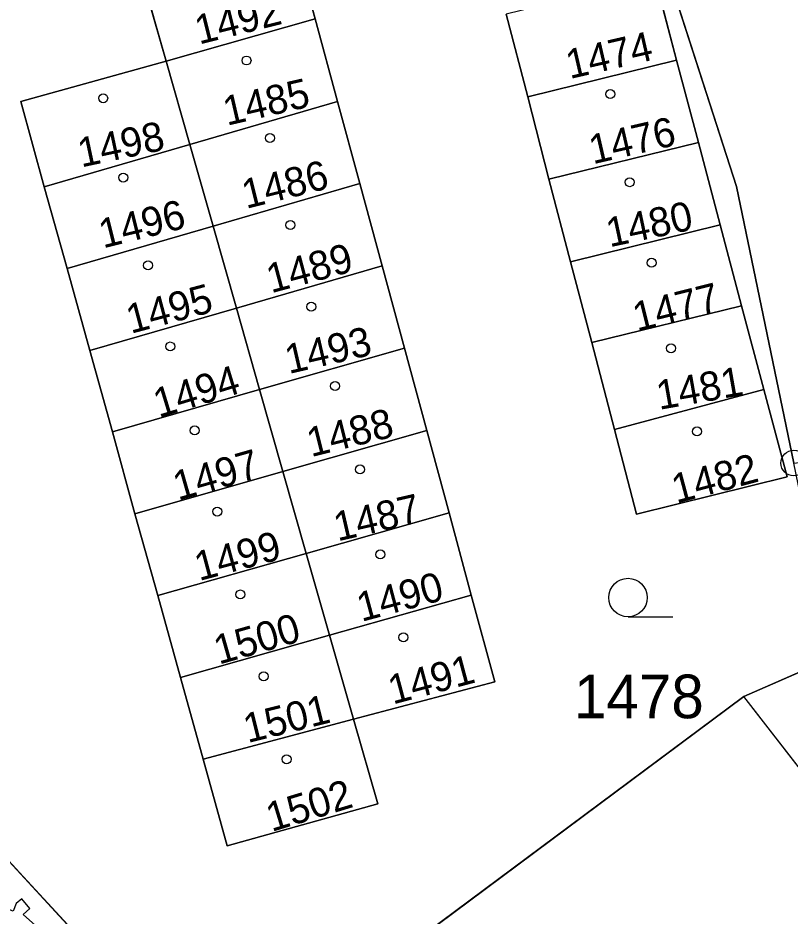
# Model space of a CAD drawing. Extents: x -689422 to -685210, y -987725 to -982160.
# Drawn here: x -687491.03 to -687460.97, y -985138.68 to -985103.7 of the extents above; entities that cross this region are included whole.
import ezdxf

# ---------------------------------------------------------------- set-up
doc = ezdxf.new("R2010")
doc.units = 0
for name, color, linetype in [('KN_Budovy', 7, 'Continuous'), ('KN_Hranice_parcel', 7, 'Continuous'), ('KN_Hranice_parcel_vnitrni_kresba', 7, 'Continuous'), ('KN_Parcelni cisla', 7, 'Continuous'), ('KN_Polygon parcely', 7, 'Continuous'), ('KN_POZEMKY_OSTATNI PLOCHA', 7, 'Continuous'), ('KN_POZEMKY_ZAHRADA', 7, 'Continuous'), ('KN_POZEMKY_ZASTAVENA PLOCHA', 7, 'Continuous'), ('KN_VYUZITI_16_ostatni plocha_silnice', 7, 'Continuous'), ('KN_Věcná břemena k části', 7, 'Continuous'), ('KN_Značky bodu BP', 7, 'Continuous'), ('KN_Značky budov', 7, 'Continuous'), ('KN_Značky kultur', 7, 'Continuous')]:
    doc.layers.add(name, color=color, linetype=linetype)

msp = doc.modelspace()

# ---------------------------------------------------------------- linework, layer by layer
at = {"layer": 'KN_Budovy'}
for points in [[(-687486.23, -985101.96), (-687485.26, -985105.38), (-687479.46, -985103.74), (-687480.34, -985100.5)], [(-687472.02, -985103.55), (-687471.18, -985106.77), (-687465.38, -985105.34), (-687466.23, -985102.13)], [(-687484.34, -985108.63), (-687478.59, -985106.95), (-687479.46, -985103.74), (-687485.26, -985105.38)], [(-687485.26, -985105.38), (-687490.92, -985106.95), (-687490, -985110.28), (-687484.34, -985108.63)], [(-687471.18, -985106.77), (-687470.35, -985109.98), (-687464.53, -985108.55), (-687465.38, -985105.34)], [(-687477.72, -985110.15), (-687478.59, -985106.95), (-687484.34, -985108.63), (-687483.43, -985111.81)], [(-687490, -985110.28), (-687489.11, -985113.46), (-687483.43, -985111.81), (-687484.34, -985108.63)], [(-687464.53, -985108.55), (-687470.35, -985109.98), (-687469.51, -985113.2), (-687463.68, -985111.76)], [(-687476.85, -985113.36), (-687477.72, -985110.15), (-687483.43, -985111.81), (-687482.52, -985115)], [(-687482.52, -985115), (-687483.43, -985111.81), (-687489.11, -985113.46), (-687488.23, -985116.65)], [(-687462.85, -985114.91), (-687463.68, -985111.76), (-687469.51, -985113.2), (-687468.68, -985116.35)], [(-687476.85, -985113.36), (-687482.52, -985115), (-687481.62, -985118.18), (-687475.98, -985116.56)], [(-687482.52, -985115), (-687488.23, -985116.65), (-687487.35, -985119.83), (-687481.62, -985118.18)], [(-687468.68, -985116.35), (-687467.8, -985119.73), (-687461.98, -985118.18), (-687462.85, -985114.91)], [(-687475.11, -985119.77), (-687475.98, -985116.56), (-687481.62, -985118.18), (-687480.71, -985121.37)], [(-687480.71, -985121.37), (-687481.62, -985118.18), (-687487.35, -985119.83), (-687486.47, -985123.02)], [(-687467.8, -985119.73), (-687466.94, -985123.03), (-687461.08, -985121.58), (-687461.98, -985118.18)], [(-687474.24, -985122.98), (-687475.11, -985119.77), (-687480.71, -985121.37), (-687479.8, -985124.56)], [(-687479.8, -985124.56), (-687480.71, -985121.37), (-687486.47, -985123.02), (-687485.58, -985126.2)], [(-687473.38, -985126.18), (-687474.24, -985122.98), (-687479.8, -985124.56), (-687478.89, -985127.74)], [(-687484.7, -985129.39), (-687478.89, -985127.74), (-687479.8, -985124.56), (-687485.58, -985126.2)], [(-687472.46, -985129.56), (-687473.38, -985126.18), (-687478.89, -985127.74), (-687477.96, -985131.02)], [(-687477.96, -985131.02), (-687478.89, -985127.74), (-687484.7, -985129.39), (-687483.82, -985132.57)], [(-687469.95, -985150.35), (-687455.45, -985139.56), (-687462.77, -985130.13), (-687481.33, -985143.96), (-687474.51, -985152.97), (-687478.24, -985155.83), (-687474.73, -985160.47), (-687467, -985154.32)], [(-687477.96, -985131.02), (-687483.82, -985132.57), (-687482.88, -985135.95), (-687477.02, -985134.32)]]:
    msp.add_lwpolyline(points, close=True, dxfattribs=at)
at = {"layer": 'KN_Hranice_parcel'}
for p, q in [((-687480.34, -985100.5), (-687479.46, -985103.74)), ((-687485.26, -985105.38), (-687486.23, -985101.96)), ((-687466.23, -985102.13), (-687465.38, -985105.34)), ((-687479.46, -985103.74), (-687485.26, -985105.38)), ((-687479.46, -985103.74), (-687478.59, -985106.95)), ((-687471.18, -985106.77), (-687472.02, -985103.55)), ((-687485.26, -985105.38), (-687484.34, -985108.63)), ((-687471.18, -985106.77), (-687465.38, -985105.34)), ((-687465.38, -985105.34), (-687464.53, -985108.55)), ((-687484.34, -985108.63), (-687478.59, -985106.95)), ((-687478.59, -985106.95), (-687477.72, -985110.15)), ((-687470.35, -985109.98), (-687471.18, -985106.77)), ((-687484.34, -985108.63), (-687490, -985110.28)), ((-687484.34, -985108.63), (-687483.43, -985111.81)), ((-687470.35, -985109.98), (-687464.53, -985108.55)), ((-687464.53, -985108.55), (-687463.68, -985111.76)), ((-687469.51, -985113.2), (-687470.35, -985109.98)), ((-687489.11, -985113.46), (-687490, -985110.28)), ((-687483.43, -985111.81), (-687477.72, -985110.15)), ((-687477.72, -985110.15), (-687476.85, -985113.36)), ((-687483.43, -985111.81), (-687489.11, -985113.46)), ((-687483.43, -985111.81), (-687482.52, -985115)), ((-687463.68, -985111.76), (-687469.51, -985113.2)), ((-687463.68, -985111.76), (-687462.85, -985114.91)), ((-687468.68, -985116.35), (-687469.51, -985113.2)), ((-687488.23, -985116.65), (-687489.11, -985113.46)), ((-687482.52, -985115), (-687476.85, -985113.36)), ((-687476.85, -985113.36), (-687475.98, -985116.56)), ((-687482.52, -985115), (-687488.23, -985116.65)), ((-687482.52, -985115), (-687481.62, -985118.18)), ((-687468.68, -985116.35), (-687462.85, -985114.91)), ((-687462.85, -985114.91), (-687461.98, -985118.18)), ((-687467.8, -985119.73), (-687468.68, -985116.35)), ((-687487.35, -985119.83), (-687488.23, -985116.65)), ((-687475.98, -985116.56), (-687481.62, -985118.18)), ((-687475.98, -985116.56), (-687475.11, -985119.77)), ((-687487.35, -985119.83), (-687481.62, -985118.18)), ((-687481.62, -985118.18), (-687480.71, -985121.37)), ((-687467.8, -985119.73), (-687461.98, -985118.18)), ((-687486.47, -985123.02), (-687487.35, -985119.83)), ((-687475.11, -985119.77), (-687480.71, -985121.37)), ((-687475.11, -985119.77), (-687474.24, -985122.98)), ((-687486.47, -985123.02), (-687480.71, -985121.37)), ((-687480.71, -985121.37), (-687479.8, -985124.56)), ((-687485.58, -985126.2), (-687486.47, -985123.02)), ((-687479.8, -985124.56), (-687474.24, -985122.98)), ((-687474.24, -985122.98), (-687473.38, -985126.18)), ((-687485.58, -985126.2), (-687479.8, -985124.56)), ((-687479.8, -985124.56), (-687478.89, -985127.74)), ((-687484.7, -985129.39), (-687485.58, -985126.2)), ((-687478.89, -985127.74), (-687473.38, -985126.18)), ((-687484.7, -985129.39), (-687478.89, -985127.74)), ((-687478.89, -985127.74), (-687477.96, -985131.02)), ((-687483.82, -985132.57), (-687484.7, -985129.39)), ((-687483.82, -985132.57), (-687477.96, -985131.02))]:
    msp.add_line(p, q, dxfattribs=at)
for points in [[(-687460.82, -985121.04), (-687463.05, -985110.27), (-687466.89, -985098.33)], [(-687490, -985110.28), (-687490.92, -985106.95), (-687485.26, -985105.38)], [(-687461.98, -985118.18), (-687461.08, -985121.58), (-687466.94, -985123.03), (-687467.8, -985119.73)], [(-687473.38, -985126.18), (-687472.46, -985129.56), (-687477.96, -985131.02)], [(-687484.53, -985146.5), (-687481.33, -985143.96), (-687462.77, -985130.13), (-687459.26, -985128.6)], [(-687498.39, -985128.96), (-687486.24, -985142.11), (-687484.53, -985146.5)], [(-687477.96, -985131.02), (-687477.02, -985134.32), (-687482.88, -985135.95), (-687483.82, -985132.57)]]:
    msp.add_lwpolyline(points, dxfattribs=at)
at = {"layer": 'KN_Hranice_parcel_vnitrni_kresba'}
msp.add_line((-687455.45, -985139.56), (-687462.77, -985130.13), dxfattribs=at)
at = {"layer": 'KN_Polygon parcely'}
for points in [[(-687477.82, -985079.87), (-687478.46, -985083.17), (-687478.74, -985084.59), (-687487.2, -985098.53), (-687496.1, -985107.65), (-687501.42, -985117.68), (-687501.06, -985119.02), (-687495.2, -985117.45), (-687494.29, -985120.83), (-687493.43, -985124.03), (-687492.53, -985127.39), (-687498.39, -985128.96), (-687486.24, -985142.11), (-687484.53, -985146.5), (-687481.33, -985143.96), (-687462.77, -985130.13), (-687459.26, -985128.6), (-687460.82, -985121.04), (-687463.05, -985110.27), (-687466.89, -985098.33), (-687473.31, -985078.4), (-687473.98, -985076.31)], [(-687466.89, -985098.33), (-687463.05, -985110.27), (-687460.82, -985121.04), (-687436.77, -985117.94), (-687438.15, -985100.69), (-687438.55, -985095.7)], [(-687479.46, -985103.74), (-687480.34, -985100.5), (-687486.23, -985101.96), (-687485.26, -985105.38)], [(-687471.18, -985106.77), (-687465.38, -985105.34), (-687466.23, -985102.13), (-687472.02, -985103.55)], [(-687479.46, -985103.74), (-687485.26, -985105.38), (-687484.34, -985108.63), (-687478.59, -985106.95)], [(-687485.26, -985105.38), (-687490.92, -985106.95), (-687490, -985110.28), (-687484.34, -985108.63)], [(-687470.35, -985109.98), (-687464.53, -985108.55), (-687465.38, -985105.34), (-687471.18, -985106.77)], [(-687477.72, -985110.15), (-687478.59, -985106.95), (-687484.34, -985108.63), (-687483.43, -985111.81)], [(-687484.34, -985108.63), (-687490, -985110.28), (-687489.11, -985113.46), (-687483.43, -985111.81)], [(-687463.68, -985111.76), (-687464.53, -985108.55), (-687470.35, -985109.98), (-687469.51, -985113.2)], [(-687483.43, -985111.81), (-687482.52, -985115), (-687476.85, -985113.36), (-687477.72, -985110.15)], [(-687483.43, -985111.81), (-687489.11, -985113.46), (-687488.23, -985116.65), (-687482.52, -985115)], [(-687469.51, -985113.2), (-687468.68, -985116.35), (-687462.85, -985114.91), (-687463.68, -985111.76)], [(-687482.52, -985115), (-687481.62, -985118.18), (-687475.98, -985116.56), (-687476.85, -985113.36)], [(-687481.62, -985118.18), (-687482.52, -985115), (-687488.23, -985116.65), (-687487.35, -985119.83)], [(-687467.8, -985119.73), (-687461.98, -985118.18), (-687462.85, -985114.91), (-687468.68, -985116.35)], [(-687481.62, -985118.18), (-687480.71, -985121.37), (-687475.11, -985119.77), (-687475.98, -985116.56)], [(-687480.71, -985121.37), (-687481.62, -985118.18), (-687487.35, -985119.83), (-687486.47, -985123.02)], [(-687467.8, -985119.73), (-687466.94, -985123.03), (-687461.08, -985121.58), (-687461.98, -985118.18)], [(-687474.24, -985122.98), (-687475.11, -985119.77), (-687480.71, -985121.37), (-687479.8, -985124.56)], [(-687485.58, -985126.2), (-687479.8, -985124.56), (-687480.71, -985121.37), (-687486.47, -985123.02)], [(-687473.38, -985126.18), (-687474.24, -985122.98), (-687479.8, -985124.56), (-687478.89, -985127.74)], [(-687478.89, -985127.74), (-687479.8, -985124.56), (-687485.58, -985126.2), (-687484.7, -985129.39)], [(-687478.89, -985127.74), (-687477.96, -985131.02), (-687472.46, -985129.56), (-687473.38, -985126.18)], [(-687452.87, -985127.57), (-687459.26, -985128.6), (-687462.77, -985130.13), (-687481.33, -985143.96), (-687484.53, -985146.5), (-687483.15, -985149.84), (-687478.24, -985155.83), (-687474.73, -985160.47), (-687463.42, -985175.17), (-687456.47, -985180.81), (-687442.25, -985189.38), (-687439.4, -985191.1), (-687433.75, -985187.44), (-687434.78, -985160.79), (-687435.64, -985127.83)], [(-687483.82, -985132.57), (-687477.96, -985131.02), (-687478.89, -985127.74), (-687484.7, -985129.39)], [(-687483.82, -985132.57), (-687482.88, -985135.95), (-687477.02, -985134.32), (-687477.96, -985131.02)]]:
    msp.add_lwpolyline(points, close=True, dxfattribs=at)
for points in [[(-687452.77, -985199.74), (-687451, -985191.64), (-687479.55, -985156.68), (-687478.24, -985155.83), (-687483.15, -985149.84), (-687484.53, -985146.5), (-687486.24, -985142.11), (-687498.39, -985128.96), (-687499.29, -985125.6), (-687505.61, -985119.92), (-687515.93, -985110.64), (-687519.79, -985107.17), (-687530.18, -985097.82), (-687547.85, -985082.73)], [(-687480.34, -985100.5), (-687479.46, -985103.74), (-687478.59, -985106.95), (-687477.72, -985110.15), (-687476.85, -985113.36), (-687475.98, -985116.56), (-687475.11, -985119.77), (-687474.24, -985122.98), (-687473.38, -985126.18), (-687472.46, -985129.56), (-687477.96, -985131.02), (-687477.02, -985134.32), (-687482.88, -985135.95), (-687483.82, -985132.57), (-687484.7, -985129.39), (-687485.58, -985126.2), (-687486.47, -985123.02), (-687487.35, -985119.83), (-687488.23, -985116.65), (-687489.11, -985113.46), (-687490, -985110.28), (-687490.92, -985106.95), (-687485.26, -985105.38), (-687486.23, -985101.96)], [(-687466.23, -985102.13), (-687465.38, -985105.34), (-687464.53, -985108.55), (-687463.68, -985111.76), (-687462.85, -985114.91), (-687461.98, -985118.18), (-687461.08, -985121.58), (-687466.94, -985123.03), (-687467.8, -985119.73), (-687468.68, -985116.35), (-687469.51, -985113.2), (-687470.35, -985109.98), (-687471.18, -985106.77), (-687472.02, -985103.55)]]:
    msp.add_lwpolyline(points, dxfattribs=at)
at = {"layer": 'KN_POZEMKY_OSTATNI PLOCHA'}
msp.add_line((-687498.39, -985128.96), (-687486.24, -985142.11), dxfattribs=at)
at = {"layer": 'KN_POZEMKY_ZAHRADA'}
for p, q in [((-687466.89, -985098.33), (-687463.05, -985110.27)), ((-687479.46, -985103.74), (-687480.34, -985100.5)), ((-687486.23, -985101.96), (-687485.26, -985105.38)), ((-687465.38, -985105.34), (-687466.23, -985102.13)), ((-687478.59, -985106.95), (-687479.46, -985103.74)), ((-687472.02, -985103.55), (-687471.18, -985106.77)), ((-687485.26, -985105.38), (-687490.92, -985106.95)), ((-687464.53, -985108.55), (-687465.38, -985105.34)), ((-687490.92, -985106.95), (-687490, -985110.28)), ((-687477.72, -985110.15), (-687478.59, -985106.95)), ((-687471.18, -985106.77), (-687470.35, -985109.98)), ((-687463.68, -985111.76), (-687464.53, -985108.55)), ((-687470.35, -985109.98), (-687469.51, -985113.2)), ((-687490, -985110.28), (-687489.11, -985113.46)), ((-687476.85, -985113.36), (-687477.72, -985110.15)), ((-687463.05, -985110.27), (-687460.82, -985121.04)), ((-687462.85, -985114.91), (-687463.68, -985111.76)), ((-687469.51, -985113.2), (-687468.68, -985116.35)), ((-687489.11, -985113.46), (-687488.23, -985116.65)), ((-687475.98, -985116.56), (-687476.85, -985113.36)), ((-687461.98, -985118.18), (-687462.85, -985114.91)), ((-687468.68, -985116.35), (-687467.8, -985119.73)), ((-687488.23, -985116.65), (-687487.35, -985119.83)), ((-687475.11, -985119.77), (-687475.98, -985116.56)), ((-687461.08, -985121.58), (-687461.98, -985118.18)), ((-687487.35, -985119.83), (-687486.47, -985123.02)), ((-687474.24, -985122.98), (-687475.11, -985119.77)), ((-687467.8, -985119.73), (-687466.94, -985123.03)), ((-687466.94, -985123.03), (-687461.08, -985121.58)), ((-687486.47, -985123.02), (-687485.58, -985126.2)), ((-687473.38, -985126.18), (-687474.24, -985122.98)), ((-687485.58, -985126.2), (-687484.7, -985129.39)), ((-687472.46, -985129.56), (-687473.38, -985126.18)), ((-687459.26, -985128.6), (-687462.77, -985130.13)), ((-687486.24, -985142.11), (-687498.39, -985128.96)), ((-687484.7, -985129.39), (-687483.82, -985132.57)), ((-687477.96, -985131.02), (-687472.46, -985129.56)), ((-687462.77, -985130.13), (-687481.33, -985143.96)), ((-687477.02, -985134.32), (-687477.96, -985131.02)), ((-687483.82, -985132.57), (-687482.88, -985135.95)), ((-687482.88, -985135.95), (-687477.02, -985134.32))]:
    msp.add_line(p, q, dxfattribs=at)
at = {"layer": 'KN_POZEMKY_ZASTAVENA PLOCHA'}
for p, q in [((-687463.05, -985110.27), (-687466.89, -985098.33)), ((-687480.34, -985100.5), (-687479.46, -985103.74)), ((-687485.26, -985105.38), (-687486.23, -985101.96)), ((-687466.23, -985102.13), (-687465.38, -985105.34)), ((-687485.26, -985105.38), (-687479.46, -985103.74)), ((-687479.46, -985103.74), (-687485.26, -985105.38)), ((-687479.46, -985103.74), (-687478.59, -985106.95)), ((-687471.18, -985106.77), (-687472.02, -985103.55)), ((-687490.92, -985106.95), (-687485.26, -985105.38)), ((-687484.34, -985108.63), (-687485.26, -985105.38)), ((-687485.26, -985105.38), (-687484.34, -985108.63)), ((-687471.18, -985106.77), (-687465.38, -985105.34)), ((-687465.38, -985105.34), (-687471.18, -985106.77)), ((-687465.38, -985105.34), (-687464.53, -985108.55)), ((-687490, -985110.28), (-687490.92, -985106.95)), ((-687484.34, -985108.63), (-687478.59, -985106.95)), ((-687478.59, -985106.95), (-687484.34, -985108.63)), ((-687478.59, -985106.95), (-687477.72, -985110.15)), ((-687470.35, -985109.98), (-687471.18, -985106.77)), ((-687490, -985110.28), (-687484.34, -985108.63)), ((-687484.34, -985108.63), (-687490, -985110.28)), ((-687483.43, -985111.81), (-687484.34, -985108.63)), ((-687484.34, -985108.63), (-687483.43, -985111.81)), ((-687470.35, -985109.98), (-687464.53, -985108.55)), ((-687464.53, -985108.55), (-687470.35, -985109.98)), ((-687464.53, -985108.55), (-687463.68, -985111.76)), ((-687469.51, -985113.2), (-687470.35, -985109.98)), ((-687489.11, -985113.46), (-687490, -985110.28)), ((-687477.72, -985110.15), (-687483.43, -985111.81)), ((-687483.43, -985111.81), (-687477.72, -985110.15)), ((-687477.72, -985110.15), (-687476.85, -985113.36)), ((-687460.82, -985121.04), (-687463.05, -985110.27)), ((-687489.11, -985113.46), (-687483.43, -985111.81)), ((-687483.43, -985111.81), (-687489.11, -985113.46)), ((-687482.52, -985115), (-687483.43, -985111.81)), ((-687483.43, -985111.81), (-687482.52, -985115)), ((-687463.68, -985111.76), (-687469.51, -985113.2)), ((-687469.51, -985113.2), (-687463.68, -985111.76)), ((-687463.68, -985111.76), (-687462.85, -985114.91)), ((-687468.68, -985116.35), (-687469.51, -985113.2)), ((-687488.23, -985116.65), (-687489.11, -985113.46)), ((-687476.85, -985113.36), (-687482.52, -985115)), ((-687482.52, -985115), (-687476.85, -985113.36)), ((-687476.85, -985113.36), (-687475.98, -985116.56)), ((-687482.52, -985115), (-687488.23, -985116.65)), ((-687488.23, -985116.65), (-687482.52, -985115)), ((-687482.52, -985115), (-687481.62, -985118.18)), ((-687481.62, -985118.18), (-687482.52, -985115)), ((-687468.68, -985116.35), (-687462.85, -985114.91)), ((-687462.85, -985114.91), (-687468.68, -985116.35)), ((-687462.85, -985114.91), (-687461.98, -985118.18)), ((-687467.8, -985119.73), (-687468.68, -985116.35)), ((-687487.35, -985119.83), (-687488.23, -985116.65)), ((-687481.62, -985118.18), (-687475.98, -985116.56)), ((-687475.98, -985116.56), (-687481.62, -985118.18)), ((-687475.98, -985116.56), (-687475.11, -985119.77)), ((-687481.62, -985118.18), (-687487.35, -985119.83)), ((-687487.35, -985119.83), (-687481.62, -985118.18)), ((-687480.71, -985121.37), (-687481.62, -985118.18)), ((-687481.62, -985118.18), (-687480.71, -985121.37)), ((-687461.98, -985118.18), (-687467.8, -985119.73)), ((-687467.8, -985119.73), (-687461.98, -985118.18)), ((-687461.98, -985118.18), (-687461.08, -985121.58)), ((-687486.47, -985123.02), (-687487.35, -985119.83)), ((-687480.71, -985121.37), (-687475.11, -985119.77)), ((-687475.11, -985119.77), (-687480.71, -985121.37)), ((-687475.11, -985119.77), (-687474.24, -985122.98)), ((-687466.94, -985123.03), (-687467.8, -985119.73)), ((-687486.47, -985123.02), (-687480.71, -985121.37)), ((-687480.71, -985121.37), (-687486.47, -985123.02)), ((-687479.8, -985124.56), (-687480.71, -985121.37)), ((-687480.71, -985121.37), (-687479.8, -985124.56)), ((-687461.08, -985121.58), (-687466.94, -985123.03)), ((-687485.58, -985126.2), (-687486.47, -985123.02)), ((-687479.8, -985124.56), (-687474.24, -985122.98)), ((-687474.24, -985122.98), (-687479.8, -985124.56)), ((-687474.24, -985122.98), (-687473.38, -985126.18)), ((-687479.8, -985124.56), (-687485.58, -985126.2)), ((-687485.58, -985126.2), (-687479.8, -985124.56)), ((-687478.89, -985127.74), (-687479.8, -985124.56)), ((-687479.8, -985124.56), (-687478.89, -985127.74)), ((-687484.7, -985129.39), (-687485.58, -985126.2)), ((-687473.38, -985126.18), (-687478.89, -985127.74)), ((-687478.89, -985127.74), (-687473.38, -985126.18)), ((-687473.38, -985126.18), (-687472.46, -985129.56)), ((-687478.89, -985127.74), (-687484.7, -985129.39)), ((-687484.7, -985129.39), (-687478.89, -985127.74)), ((-687477.96, -985131.02), (-687478.89, -985127.74)), ((-687478.89, -985127.74), (-687477.96, -985131.02)), ((-687462.77, -985130.13), (-687459.26, -985128.6)), ((-687483.82, -985132.57), (-687484.7, -985129.39)), ((-687472.46, -985129.56), (-687477.96, -985131.02)), ((-687481.33, -985143.96), (-687462.77, -985130.13)), ((-687483.82, -985132.57), (-687477.96, -985131.02)), ((-687477.96, -985131.02), (-687483.82, -985132.57)), ((-687477.96, -985131.02), (-687477.02, -985134.32)), ((-687482.88, -985135.95), (-687483.82, -985132.57)), ((-687477.02, -985134.32), (-687482.88, -985135.95))]:
    msp.add_line(p, q, dxfattribs=at)
at = {"layer": 'KN_VYUZITI_16_ostatni plocha_silnice'}
msp.add_line((-687498.39, -985128.96), (-687486.24, -985142.11), dxfattribs=at)
at = {"layer": 'KN_Věcná břemena k části'}
msp.add_lwpolyline([(-687485.88, -985143.03), (-687490.82, -985138.63), (-687490.56, -985138.39), (-687490.87, -985138.02), (-687491.1, -985138.2), (-687491.21, -985138.49), (-687493.67, -985137.58), (-687495.28, -985135.84), (-687505.75, -985122.84), (-687516.56, -985111.69), (-687515.74, -985110.81), (-687516.18, -985110.41), (-687516.98, -985111.26), (-687526.03, -985101.85), (-687535.47, -985093.87), (-687540.16, -985089.58), (-687542.34, -985087.43), (-687547.36, -985083.55)], dxfattribs=at)
at = {"layer": 'KN_Značky bodu BP'}
msp.add_circle((-687460.82, -985121.04), 0.5, dxfattribs=at)
at = {"layer": 'KN_Značky budov'}
for centre in [(-687482.127, -985105.359), (-687467.967, -985106.669), (-687487.707, -985106.829), (-687481.217, -985108.379), (-687486.927, -985109.919), (-687467.207, -985110.099), (-687480.417, -985111.769), (-687485.957, -985113.339), (-687466.357, -985113.239), (-687479.607, -985114.949), (-687485.097, -985116.499), (-687465.597, -985116.569), (-687478.677, -985118.039), (-687484.147, -985119.769), (-687464.587, -985119.809), (-687477.707, -985121.289), (-687483.267, -985122.929), (-687476.917, -985124.599), (-687482.367, -985126.159), (-687476.017, -985127.829), (-687481.457, -985129.349), (-687480.567, -985132.579)]:
    msp.add_circle(centre, 0.175, dxfattribs=at)
at = {"layer": 'KN_Značky kultur'}
msp.add_line((-687467.273, -985127.03), (-687465.523, -985127.03), dxfattribs=at)
msp.add_circle((-687467.273, -985126.28), 0.75, dxfattribs=at)

# ---------------------------------------------------------------- texts
at = {"layer": 'KN_Parcelni cisla'}
for s, rotation, p in [('1492', 14, (-687483.972, -985104.742)), ('1474', 13, (-687469.541, -985106.084)), ('1485', 13, (-687482.891, -985107.904)), ('1476', 13, (-687468.641, -985109.404)), ('1498', 12, (-687488.561, -985109.527)), ('1486', 14, (-687482.142, -985111.142)), ('1496', 14, (-687487.712, -985112.682)), ('1480', 12, (-687467.991, -985112.637)), ('1489', 15, (-687481.172, -985114.43)), ('1495', 15, (-687486.632, -985116.01)), ('1477', 14, (-687466.922, -985115.922)), ('1493', 13, (-687480.481, -985117.574)), ('1494', 17, (-687485.543, -985119.284)), ('1481', 10, (-687466.061, -985118.97)), ('1488', 14, (-687479.612, -985120.812)), ('1497', 16, (-687484.793, -985122.507)), ('1482', 15, (-687465.392, -985122.62)), ('1487', 13, (-687478.581, -985124.094)), ('1499', 15, (-687483.972, -985125.64)), ('1490', 15, (-687477.652, -985127.23)), ('1500', 16, (-687483.203, -985128.897)), ('1491', 15, (-687476.432, -985130.45)), ('1501', 14, (-687482.082, -985131.952)), ('1502', 17, (-687481.153, -985135.414))]:
    msp.add_text(s, height=1.139, rotation=rotation, dxfattribs=at).set_placement(p)
msp.add_text('1478', height=1.7, dxfattribs=at).set_placement((-687469.38, -985130.98))

doc.saveas('drawing.dxf')
